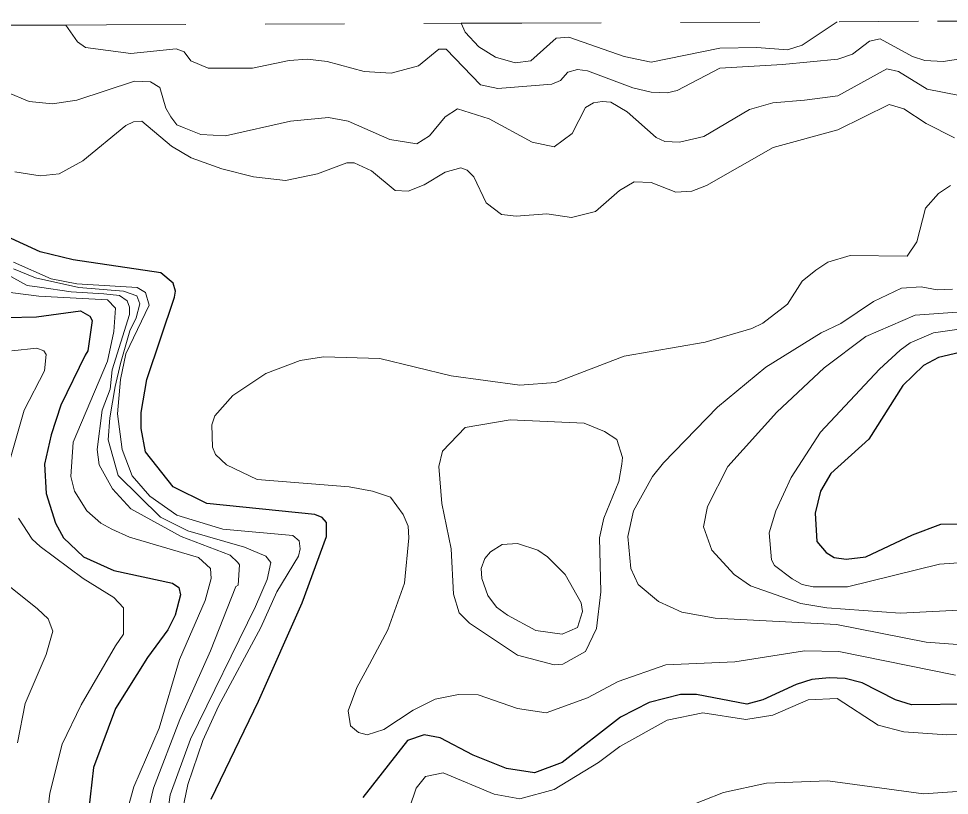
# Model space of a CAD drawing. Extents: x 423 to 448.8, y 7456.3 to 7484.
# Drawn here: x 432.836 to 434.009, y 7483.003 to 7483.982 of the extents above; entities that cross this region are included whole.
import ezdxf

# ---------------------------------------------------------------- set-up
doc = ezdxf.new("R2010")
doc.units = 0
doc.header["$LTSCALE"] = 0.032
doc.linetypes.add('SHORT_DASHED', pattern=[2.7, 1.5, -1.2])
for name, color, linetype, lineweight in [('1', 7, 'Continuous', 25), ('2', 7, 'Continuous', 13), ('22', 7, 'SHORT_DASHED', 13)]:
    doc.layers.add(name, color=color, linetype=linetype, lineweight=lineweight)

msp = doc.modelspace()

# ---------------------------------------------------------------- linework, layer by layer
at = {"layer": '1'}
for points in [[(433.079, 7482.9982), (433.1386, 7483.1219), (433.1934, 7483.2457), (433.2244, 7483.3292), (433.2244, 7483.347), (433.2187, 7483.3534), (433.2097, 7483.357), (433.0736, 7483.371), (433.031, 7483.3918), (432.9962, 7483.436), (432.9908, 7483.4654), (432.9908, 7483.4855), (432.9978, 7483.5272), (433.0326, 7483.6309), (433.0341, 7483.6386), (433.031, 7483.6487), (433.0156, 7483.6618), (432.905, 7483.678), (432.8632, 7483.6881), (432.8214, 7483.7074)], [(432.8214, 7483.6053), (432.8586, 7483.6061), (432.9143, 7483.6138), (432.9258, 7483.6069), (432.9289, 7483.6014), (432.9235, 7483.5635), (432.9199, 7483.5578), (432.8895, 7483.4947), (432.8771, 7483.4576), (432.8686, 7483.4205), (432.8709, 7483.3834), (432.8825, 7483.3462), (432.8926, 7483.3277), (432.9181, 7483.3037), (432.956, 7483.2866), (433.0303, 7483.2704), (433.038, 7483.265), (433.0403, 7483.2557), (433.0334, 7483.2302), (433.0241, 7483.2117), (432.9985, 7483.1768), (432.9583, 7483.1127), (432.9305, 7483.0384), (432.9243, 7482.9827)], [(434.0296, 7483.5628), (433.9956, 7483.5551), (433.977, 7483.545), (433.9507, 7483.5195), (433.9081, 7483.4522), (433.8602, 7483.4089), (433.847, 7483.3865), (433.8401, 7483.3586), (433.8424, 7483.323), (433.854, 7483.3091), (433.8641, 7483.3029), (433.8795, 7483.3006), (433.9042, 7483.3037), (433.9631, 7483.3315), (433.9987, 7483.3447), (434.0327, 7483.3454)], [(433.9414, 7483.1235), (433.8997, 7483.1451), (433.878, 7483.1505), (433.8579, 7483.1513), (433.8362, 7483.149), (433.8161, 7483.1428), (433.7744, 7483.1235), (433.7542, 7483.1181), (433.6908, 7483.1304), (433.6707, 7483.1304), (433.6312, 7483.1203), (433.5949, 7483.1018), (433.5214, 7483.0446), (433.4866, 7483.0314), (433.451, 7483.0368), (433.4093, 7483.0539), (433.3675, 7483.0755), (433.3474, 7483.0794), (433.3265, 7483.0724), (433.27, 7483.0005)], [(434.1069, 7483.1188), (433.9615, 7483.1173), (433.9414, 7483.1235)]]:
    msp.add_lwpolyline(points, dxfattribs=at)
at = {"layer": '2'}
for points in [[(433.8681, 7483.9781), (433.8239, 7483.9487), (433.8052, 7483.9425), (433.7666, 7483.9456), (433.7202, 7483.9449), (433.6336, 7483.9271), (433.5995, 7483.9341), (433.5299, 7483.9588), (433.5137, 7483.9572), (433.482, 7483.9286), (433.4619, 7483.9263), (433.4371, 7483.9333), (433.4162, 7483.9464), (433.3992, 7483.965), (433.394, 7483.9761)], [(432.8958, 7483.9739), (432.9104, 7483.9526), (432.9205, 7483.9456), (432.9777, 7483.9379), (433.0349, 7483.9441), (433.045, 7483.9402), (433.0534, 7483.9286), (433.0751, 7483.9194), (433.1308, 7483.9194), (433.1772, 7483.9294), (433.2004, 7483.931), (433.2252, 7483.9279), (433.2716, 7483.9155), (433.3056, 7483.9132), (433.3404, 7483.9224), (433.3659, 7483.9433), (433.3752, 7483.9433), (433.4185, 7483.8984), (433.4402, 7483.8938), (433.5083, 7483.8992), (433.5191, 7483.9039), (433.5284, 7483.9147), (433.5408, 7483.9178), (433.5531, 7483.9162), (433.6104, 7483.8946), (433.6336, 7483.8892), (433.6536, 7483.8884), (433.6661, 7483.8915), (433.7202, 7483.9194), (433.7991, 7483.924), (433.8687, 7483.931), (433.8873, 7483.9371), (433.9089, 7483.9534), (433.9221, 7483.9565), (433.9631, 7483.9341), (433.9785, 7483.9294), (434.0017, 7483.9279), (434.0512, 7483.9356)], [(434.0652, 7483.8768), (433.9816, 7483.893), (433.9453, 7483.9155), (433.9306, 7483.9186), (433.8687, 7483.8845), (433.8269, 7483.8791), (433.7867, 7483.876), (433.7573, 7483.8675), (433.7001, 7483.8335), (433.6692, 7483.8265), (433.6506, 7483.8273), (433.6398, 7483.832), (433.6034, 7483.8644), (433.5825, 7483.8768), (433.5717, 7483.8776), (433.5609, 7483.876), (433.5508, 7483.8698), (433.5338, 7483.8374), (433.5114, 7483.8204), (433.4835, 7483.8265), (433.4294, 7483.8559), (433.3892, 7483.8683), (433.3737, 7483.8583), (433.3543, 7483.8343), (433.3381, 7483.8242), (433.3041, 7483.8296), (433.2515, 7483.8528), (433.2267, 7483.8575), (433.1788, 7483.8528), (433.0968, 7483.8343), (433.0659, 7483.8358), (433.045, 7483.8443), (433.0357, 7483.8482), (433.0279, 7483.8583), (433.0217, 7483.8691), (433.014, 7483.8954), (433.0024, 7483.9023), (432.9823, 7483.9031), (432.9096, 7483.8791), (432.8787, 7483.8745), (432.8493, 7483.8776), (432.8214, 7483.8892)], [(432.8315, 7483.7887), (432.8632, 7483.784), (432.8872, 7483.7863), (432.9173, 7483.8026), (432.9715, 7483.8474), (432.9808, 7483.8521), (432.9916, 7483.8528), (433.0287, 7483.8211), (433.0535, 7483.8064), (433.0922, 7483.7925), (433.1324, 7483.7824), (433.1726, 7483.7778), (433.2128, 7483.7863), (433.2499, 7483.8002), (433.2592, 7483.8002), (433.2809, 7483.7902), (433.311, 7483.7654), (433.3273, 7483.7646), (433.3474, 7483.7724), (433.3737, 7483.7886), (433.3938, 7483.794), (433.4015, 7483.791), (433.41, 7483.7825), (433.4255, 7483.75), (433.4448, 7483.7353), (433.4634, 7483.7329), (433.5021, 7483.736), (433.533, 7483.7314), (433.5632, 7483.7391), (433.5934, 7483.7654), (433.6119, 7483.7763), (433.6336, 7483.7755), (433.6645, 7483.7631), (433.6846, 7483.7646), (433.7032, 7483.7716), (433.7875, 7483.8196), (433.8687, 7483.842), (433.9337, 7483.8737), (433.9522, 7483.8683), (433.98, 7483.8497), (434.0157, 7483.8319)], [(434.011, 7483.7716), (433.9956, 7483.7616), (433.9793, 7483.743), (433.9685, 7483.7005), (433.9561, 7483.6827), (433.8842, 7483.6834), (433.8563, 7483.6749), (433.8409, 7483.6649), (433.8238, 7483.651), (433.8052, 7483.6223), (433.7744, 7483.5983), (433.7604, 7483.5914), (433.7016, 7483.5744), (433.5995, 7483.5566), (433.5129, 7483.5233), (433.4681, 7483.5202), (433.3814, 7483.5319), (433.2917, 7483.5535), (433.2206, 7483.5558), (433.1912, 7483.5512), (433.1478, 7483.5349), (433.106, 7483.5071), (433.0836, 7483.4816), (433.0798, 7483.47), (433.0805, 7483.4421), (433.0844, 7483.4328), (433.0983, 7483.4197), (433.137, 7483.4011), (433.253, 7483.3918), (433.2824, 7483.3864), (433.3048, 7483.3787), (433.3211, 7483.3571), (433.3273, 7483.3424), (433.328, 7483.3277), (433.3226, 7483.2704), (433.3017, 7483.2117)], [(432.8299, 7483.6749), (432.8771, 7483.654), (432.9096, 7483.6478), (432.9854, 7483.6432), (432.9963, 7483.637), (433.0009, 7483.6208), (432.9715, 7483.5597), (432.9645, 7483.5272), (432.9606, 7483.4839), (432.9668, 7483.4391), (432.9792, 7483.4058), (433.0016, 7483.3803), (433.0357, 7483.3563), (433.0937, 7483.3385), (433.1819, 7483.3307), (433.1896, 7483.3238), (433.1912, 7483.3138), (433.1888, 7483.3044), (433.1618, 7483.2596), (433.1416, 7483.2148), (433.0883, 7483.1157), (433.0682, 7483.0724), (433.0496, 7483.0167), (433.0426, 7482.9843)], [(432.8006, 7483.6709), (432.8469, 7483.6455), (432.8626, 7483.6435), (432.9026, 7483.6378), (432.9437, 7483.6351), (432.9634, 7483.6332), (432.9634, 7483.633), (432.973, 7483.6265), (432.9759, 7483.6184), (432.976, 7483.6093), (432.9542, 7483.5395), (432.9517, 7483.5149), (432.9416, 7483.4885), (432.9351, 7483.4391), (432.9375, 7483.4197), (432.9544, 7483.3896), (432.9776, 7483.364), (433.0411, 7483.3292), (433.103, 7483.306), (433.1123, 7483.2967), (433.1146, 7483.2936), (433.113, 7483.2681), (433.1099, 7483.2665), (433.0782, 7483.1854), (433.0395, 7483.0987), (433.0063, 7483.0121), (433.0001, 7482.9874)], [(432.9889, 7483.6227), (432.9851, 7483.6327), (432.9684, 7483.6387), (432.9121, 7483.6432), (432.8573, 7483.6553), (432.8295, 7483.6665)], [(432.8121, 7483.6386), (432.8617, 7483.6324), (432.9483, 7483.6277), (432.9583, 7483.6169), (432.956, 7483.5875), (432.9483, 7483.5504), (432.905, 7483.4483)], [(434.0311, 7483.1923), (433.9801, 7483.1961), (433.8672, 7483.2186), (433.714, 7483.2263), (433.6723, 7483.2341), (433.6429, 7483.2472), (433.6173, 7483.2689), (433.608, 7483.289), (433.6042, 7483.3292), (433.6111, 7483.3617), (433.6351, 7483.405), (433.649, 7483.422), (433.7171, 7483.4924), (433.7782, 7483.5427), (433.8478, 7483.586), (433.8726, 7483.5976), (433.9136, 7483.6254), (433.9491, 7483.6425), (433.9739, 7483.644), (433.994, 7483.6401), (434.0133, 7483.6409)], [(433.0202, 7482.9518), (433.0271, 7483.0036), (433.0527, 7483.074), (433.1347, 7483.241), (433.1494, 7483.2751), (433.154, 7483.2967), (433.1478, 7483.3045), (433.1208, 7483.316), (433.0495, 7483.3364), (433.015, 7483.3537), (432.9616, 7483.4062), (432.9489, 7483.4512), (432.951, 7483.4787), (432.958, 7483.5185), (432.9647, 7483.5472), (432.9764, 7483.5886), (432.9842, 7483.605), (432.9889, 7483.6227)], [(434.0311, 7483.613), (433.9662, 7483.6084), (433.9043, 7483.5813), (433.8517, 7483.5419), (433.7921, 7483.4862), (433.7302, 7483.4174), (433.7047, 7483.3671), (433.6993, 7483.3416), (433.7101, 7483.3122), (433.738, 7483.2813), (433.7588, 7483.2673), (433.8223, 7483.2449), (433.8548, 7483.2395), (433.9476, 7483.2325), (434.0296, 7483.2371)], [(434.0389, 7483.2975), (433.9971, 7483.2944), (433.8811, 7483.2658), (433.8378, 7483.2658), (433.8239, 7483.2689), (433.8114, 7483.2758), (433.789, 7483.2928), (433.7852, 7483.2998), (433.7821, 7483.3339), (433.7906, 7483.3617), (433.8099, 7483.4035), (433.847, 7483.4607), (433.9213, 7483.5403), (433.9476, 7483.5643), (433.9599, 7483.5736), (433.9894, 7483.586), (434.0745, 7483.5983)], [(432.8276, 7483.5635), (432.8593, 7483.5666), (432.868, 7483.5632), (432.8709, 7483.5589), (432.8686, 7483.5381), (432.8431, 7483.4886), (432.8253, 7483.4267)], [(432.905, 7483.4483), (432.9019, 7483.405), (432.9065, 7483.3865), (432.922, 7483.3617), (432.9397, 7483.3462), (432.9537, 7483.3385), (432.9761, 7483.3284), (433.0628, 7483.3029), (433.0782, 7483.289), (433.079, 7483.2766), (433.0712, 7483.2488), (433.0388, 7483.1745), (433.0133, 7483.0879), (432.9815, 7483.0137), (432.9691, 7482.9703)], [(432.8361, 7483.3524), (432.8531, 7483.3261), (432.8632, 7483.3168), (432.9174, 7483.2766), (432.956, 7483.2526), (432.9684, 7483.2395), (432.9684, 7483.2062), (432.9583, 7483.1915), (432.915, 7483.1173), (432.891, 7483.0678), (432.8756, 7483.0059), (432.8725, 7482.9812), (432.8725, 7482.9193), (432.8872, 7482.8327), (432.9034, 7482.7708), (432.8995, 7482.7337), (432.8825, 7482.6965), (432.8315, 7482.6269)], [(432.8346, 7483.0693), (432.8446, 7483.1188), (432.8709, 7483.1807), (432.8794, 7483.2101), (432.8732, 7483.2256), (432.8601, 7483.238), (432.8237, 7483.2673)], [(433.3017, 7483.2117), (433.2785, 7483.1683), (433.2623, 7483.139), (433.2515, 7483.1096), (433.2545, 7483.0909), (433.2646, 7483.0825), (433.2754, 7483.0794), (433.2964, 7483.0863), (433.3335, 7483.1103), (433.3613, 7483.1242), (433.3907, 7483.1304), (433.4155, 7483.1297), (433.465, 7483.1126), (433.5013, 7483.1072), (433.5531, 7483.1258), (433.5918, 7483.1466), (433.6521, 7483.1675), (433.7388, 7483.1714), (433.8269, 7483.1854), (433.8703, 7483.1846), (434.0172, 7483.1544)], [(433.7527, 7483.0987), (433.7867, 7483.1041), (433.8316, 7483.1234), (433.8679, 7483.125), (433.9197, 7483.0917), (433.9522, 7483.0833), (434.0064, 7483.0794), (434.1178, 7483.0825)], [(433.3203, 7482.9626), (433.3373, 7483.0121), (433.3489, 7483.0268), (433.3714, 7483.0314), (433.4356, 7483.0044), (433.4681, 7482.9989), (433.5114, 7483.0106), (433.5671, 7483.0445), (433.5941, 7483.0647), (433.6537, 7483.0979), (433.6986, 7483.1072), (433.7527, 7483.0987)], [(434.0435, 7483.0098), (433.977, 7483.0051), (433.8563, 7483.0214), (433.779, 7483.0183), (433.7248, 7483.0067), (433.5965, 7482.9564)]]:
    msp.add_lwpolyline(points, dxfattribs=at)
for points in [[(433.5492, 7483.4723), (433.5748, 7483.4615), (433.5902, 7483.4514), (433.5972, 7483.429), (433.5964, 7483.4205), (433.5926, 7483.3988), (433.574, 7483.3524), (433.5686, 7483.3277), (433.5701, 7483.2596), (433.5647, 7483.2132), (433.5508, 7483.1846), (433.5222, 7483.1683), (433.5114, 7483.1675), (433.465, 7483.1799), (433.4046, 7483.2202), (433.3915, 7483.2333), (433.3845, 7483.2565), (433.3814, 7483.3138), (433.3698, 7483.371), (433.366, 7483.4174), (433.3706, 7483.4367), (433.3992, 7483.4669), (433.4557, 7483.4762)], [(433.5028, 7483.3037), (433.4905, 7483.3122), (433.465, 7483.3207), (433.4456, 7483.3191), (433.4309, 7483.3099), (433.424, 7483.3014), (433.4193, 7483.289), (433.4201, 7483.2766), (433.4278, 7483.255), (433.4387, 7483.2402), (433.4526, 7483.2302), (433.4882, 7483.2109), (433.5214, 7483.2062), (433.5408, 7483.2147), (433.5469, 7483.2349), (433.5454, 7483.2457), (433.5253, 7483.2813)]]:
    msp.add_lwpolyline(points, close=True, dxfattribs=at)
at = {"layer": '22'}
for points in [[(433.394, 7483.9761), (433.4707, 7483.9764), (433.9946, 7483.9787), (434.5184, 7483.981), (434.5588, 7483.9812), (434.7672, 7483.982)], [(432.2587, 7483.9711), (432.4229, 7483.9718), (432.8958, 7483.9739)], [(432.8958, 7483.9739), (432.9468, 7483.9741), (433.394, 7483.9761)]]:
    msp.add_lwpolyline(points, dxfattribs=at)

doc.saveas('drawing.dxf')
